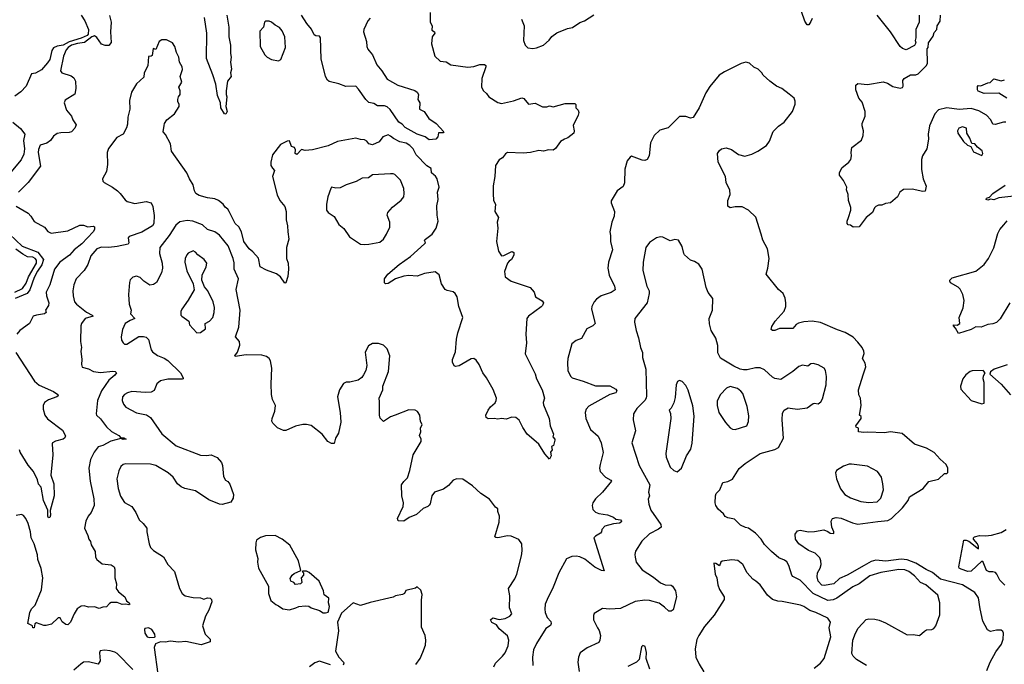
# Model space of a CAD drawing. Extents: x 2056909 to 2160450, y 827444 to 1016825.
# Tile 394 of 501: x 2074505 to 2082681, y 1000446 to 1005796. Entities that reach past the tile are written whole.
import ezdxf

# ---------------------------------------------------------------- set-up
doc = ezdxf.new("R2010")
doc.units = 0

msp = doc.modelspace()

# ---------------------------------------------------------------- linework, layer by layer
at = {"layer": '0CON10XD'}
for points in [[(2075015.5, 1005835), (2075045.8, 1005785.8), (2075074.9, 1005715), (2075072.9, 1005675), (2075064.8, 1005665), (2075015, 1005642.3), (2074915, 1005613.2), (2074865, 1005584.2), (2074815, 1005577.4), (2074786.6, 1005563.4), (2074770.4, 1005539.6), (2074755, 1005466.7), (2074735, 1005438), (2074685, 1005380), (2074635, 1005353.3), (2074603.6, 1005346.4), (2074557.5, 1005245), (2074515, 1005197.5), (2074465, 1005162.5)], [(2075250, 1005830), (2075264.5, 1005775), (2075260, 1005695), (2075262.9, 1005607.1), (2075245, 1005582), (2075215, 1005582), (2075185, 1005592.9), (2075145, 1005648.5), (2075125, 1005662), (2075105, 1005654.3), (2075042.2, 1005607.8), (2074985, 1005600.1), (2074935, 1005584.2), (2074906.7, 1005565), (2074891, 1005545), (2074867.2, 1005495), (2074842.4, 1005372.4), (2074855, 1005354.6), (2074930.7, 1005330.7), (2074952.8, 1005312.8), (2074966.9, 1005285), (2074970.8, 1005225), (2074962.3, 1005177.7), (2074881.2, 1005128.8), (2074873.8, 1005105), (2074892.5, 1005045), (2074935.7, 1004995), (2074945.5, 1004965.5), (2074973.3, 1004925), (2074963.3, 1004895), (2074935, 1004866.7), (2074915, 1004858.8), (2074845, 1004858), (2074815, 1004851.2), (2074785, 1004830.8), (2074760, 1004795), (2074729, 1004771), (2074675, 1004755.6), (2074660.2, 1004719.8), (2074658.5, 1004695), (2074678.4, 1004581.6), (2074574.6, 1004445.4), (2074495, 1004364.3)], [(2077914.4, 1005855.6), (2077912, 1005775), (2077928.8, 1005745), (2077928.3, 1005708.3), (2077950, 1005695), (2077952.5, 1005685), (2077930, 1005655), (2077923.3, 1005595), (2077953, 1005493), (2077995, 1005452.5), (2078045, 1005446.2), (2078085, 1005422.9), (2078225, 1005403.1), (2078275, 1005408.6), (2078325, 1005425.8), (2078363.8, 1005423.8), (2078375, 1005417.5), (2078376.2, 1005405), (2078341.7, 1005308.3), (2078340, 1005235), (2078355, 1005206.7), (2078380, 1005185), (2078401.2, 1005155), (2078475, 1005110), (2078505, 1005100), (2078605, 1005123.8), (2078675, 1005148.8), (2078691.7, 1005141.7), (2078730, 1005095), (2078785, 1005102.5), (2078845, 1005072.5), (2078883, 1005073), (2078905, 1005080), (2078935, 1005072.5), (2079035, 1005100), (2079115, 1005100), (2079121.7, 1005091.7), (2079122.5, 1005065), (2079142.5, 1005045), (2079147.5, 1005025), (2079143.3, 1005005), (2079101.7, 1004918.3), (2079108.8, 1004875), (2079105.9, 1004854.1), (2079057.5, 1004815), (2079027.5, 1004805), (2078995.8, 1004784.2), (2078953, 1004727), (2078935, 1004712.5), (2078895, 1004716.7), (2078855, 1004705.8), (2078815, 1004712), (2078745.5, 1004694.5), (2078685, 1004687.5), (2078555, 1004694.4), (2078538, 1004682), (2078515, 1004650), (2078485, 1004633.8), (2078457.1, 1004585), (2078451.4, 1004495), (2078437.3, 1004417.3), (2078435.6, 1004355), (2078440, 1004295), (2078456.9, 1004265), (2078450.6, 1004205), (2078479.5, 1004155), (2078470, 1004115), (2078475.4, 1004065), (2078463.6, 1003955), (2078482, 1003875), (2078505, 1003837.5), (2078525, 1003838), (2078585, 1003868.8), (2078595, 1003871.2), (2078606.7, 1003865), (2078608, 1003845), (2078599.2, 1003825), (2078588, 1003805), (2078567.9, 1003792.1), (2078555.8, 1003775), (2078530, 1003705), (2078535, 1003663.3), (2078585.7, 1003625.7), (2078745, 1003573.8), (2078776, 1003535), (2078786.7, 1003495), (2078842.3, 1003462.3), (2078853.3, 1003445), (2078846.1, 1003423.9), (2078835, 1003412.5), (2078728.8, 1003335), (2078715.8, 1003315), (2078707.5, 1003185), (2078714, 1003115), (2078701.7, 1003021.7), (2078786, 1002856), (2078796.5, 1002816.5), (2078842, 1002725), (2078864, 1002655), (2078852.3, 1002617.7), (2078855, 1002600), (2078902.5, 1002485), (2078910, 1002425), (2078937, 1002357), (2078932.5, 1002335), (2078947.5, 1002315), (2078947.5, 1002305), (2078937, 1002263), (2078920, 1002255), (2078927.5, 1002225), (2078913, 1002207), (2078917.5, 1002175), (2078905, 1002150), (2078865, 1002192.9), (2078815, 1002273.8), (2078754.5, 1002324.5), (2078719.2, 1002355), (2078681.4, 1002411.4), (2078651.9, 1002471.9), (2078625, 1002494), (2078592.7, 1002497.3), (2078545, 1002482), (2078505, 1002486.2), (2078475, 1002481.2), (2078445, 1002487.5), (2078395, 1002483.3), (2078377.5, 1002495), (2078376.7, 1002515), (2078396, 1002555), (2078415, 1002582), (2078454.1, 1002615.9), (2078462.5, 1002635), (2078462.9, 1002655), (2078436.9, 1002726.9), (2078380, 1002825), (2078350, 1002865), (2078319.4, 1002935), (2078295, 1002970), (2078275, 1002984), (2078255, 1002982), (2078155, 1002922), (2078125, 1002917.5), (2078113, 1002923), (2078100, 1002955), (2078100, 1002975), (2078125, 1003040), (2078131.2, 1003145), (2078141.7, 1003198.3), (2078183.3, 1003325), (2078151.2, 1003415), (2078137.1, 1003495), (2078122, 1003525), (2078105, 1003538.8), (2078055, 1003548), (2078038, 1003558), (2078006.2, 1003605), (2077988.3, 1003678.3), (2077955, 1003703.3), (2077865, 1003689.2), (2077805, 1003666.9), (2077735, 1003672.5), (2077695, 1003668.1), (2077625.7, 1003644.3), (2077565, 1003606.7), (2077543.6, 1003603.6), (2077533.6, 1003613.6), (2077534, 1003645), (2077561.2, 1003685), (2077654.6, 1003765.4), (2077749.5, 1003830.5), (2077867.5, 1003935), (2077873.8, 1003945), (2077867.5, 1003965), (2077874.3, 1003975), (2077929.5, 1004015), (2077963.6, 1004066.4), (2077980.4, 1004125), (2077971.2, 1004175), (2077967.6, 1004252.4), (2077980, 1004305), (2077974.5, 1004365), (2077987.3, 1004405), (2077972.5, 1004475), (2077958.7, 1004498.7), (2077945, 1004509.5), (2077924.4, 1004525), (2077921.7, 1004561.7), (2077884.5, 1004584.5), (2077797.3, 1004675), (2077771.1, 1004725), (2077745, 1004753.1), (2077715, 1004770.7), (2077661.9, 1004781.9), (2077608.9, 1004808.9), (2077585, 1004830.8), (2077565, 1004840), (2077520, 1004825), (2077488.8, 1004781.2), (2077435, 1004758.1), (2077405, 1004765.8), (2077387.3, 1004787.3), (2077368.7, 1004798.7), (2077335, 1004801.4), (2077295, 1004814), (2077145, 1004784.3), (2077065, 1004748.5), (2076935, 1004717.1), (2076875, 1004712), (2076845, 1004720), (2076805, 1004676.7), (2076791.2, 1004685), (2076795.6, 1004715), (2076785.6, 1004735.6), (2076763.1, 1004743.1), (2076745, 1004790), (2076725, 1004787.5), (2076670.5, 1004759.5), (2076604, 1004675), (2076589.2, 1004615), (2076590.8, 1004585), (2076602.8, 1004562.8), (2076620, 1004545), (2076602.9, 1004495), (2076641.7, 1004341.7), (2076665.7, 1004295.7), (2076707.5, 1004245), (2076716.9, 1004205), (2076716.1, 1004133.9), (2076729.2, 1004085), (2076730, 1004035), (2076740, 1003975), (2076720, 1003905), (2076720.9, 1003815), (2076734.4, 1003775), (2076737.8, 1003725), (2076732, 1003665), (2076715, 1003613.3), (2076705, 1003610), (2076670.7, 1003660.7), (2076637.9, 1003687.9), (2076555, 1003717.1), (2076502.9, 1003745), (2076487.8, 1003817.8), (2076440.9, 1003870.9), (2076411.2, 1003895), (2076367.1, 1003955), (2076347.5, 1004035), (2076325, 1004075.8), (2076294.1, 1004104.1), (2076245, 1004204), (2076233, 1004223), (2076210.4, 1004240.4), (2076195, 1004266), (2076155.5, 1004295.5), (2076125, 1004308.9), (2076065, 1004316.7), (2075995, 1004337.3), (2075968.1, 1004355), (2075956.5, 1004375), (2075945.6, 1004425.6), (2075913.8, 1004475), (2075893.8, 1004525), (2075764, 1004705), (2075756, 1004765), (2075715, 1004843.3), (2075696.7, 1004865), (2075703, 1004917), (2075705.8, 1004934.2), (2075726, 1004965), (2075790, 1005015), (2075828.8, 1005075), (2075830, 1005095), (2075817.5, 1005115), (2075817.5, 1005135), (2075822.5, 1005155), (2075837.5, 1005175), (2075837.5, 1005205), (2075827.5, 1005235), (2075851.7, 1005278.3), (2075837.5, 1005325), (2075857, 1005383), (2075852.5, 1005405), (2075831.2, 1005445), (2075826.2, 1005485), (2075806.7, 1005525), (2075793.3, 1005575), (2075772.5, 1005605), (2075725, 1005630), (2075685, 1005630), (2075663.6, 1005616.4), (2075648.3, 1005581.7)], [(2076224.5, 1005835), (2076240.4, 1005735), (2076241.2, 1005655), (2076255.4, 1005585), (2076253.8, 1005515), (2076259.4, 1005485), (2076254.4, 1005445), (2076264.2, 1005385), (2076256, 1005355), (2076260, 1005325), (2076229.4, 1005285), (2076220, 1005205), (2076218, 1005175), (2076225.7, 1005155), (2076217.5, 1005075), (2076226.7, 1005035), (2076217.1, 1005012.9), (2076205, 1005013.8), (2076176.2, 1005065), (2076173.3, 1005105), (2076147.3, 1005167.3), (2076132.2, 1005262.2), (2076109.6, 1005339.6), (2076054.5, 1005475), (2076057.3, 1005685), (2076039.6, 1005815)], [(2077415, 1005810), (2077395, 1005787.5), (2077361.2, 1005715), (2077360.8, 1005695), (2077384, 1005615), (2077386.7, 1005575), (2077395, 1005552.5), (2077408, 1005538), (2077433.8, 1005505), (2077471.2, 1005421.2), (2077512.3, 1005372.3), (2077555, 1005303.8), (2077645, 1005253.8), (2077785, 1005208.8), (2077805, 1005193.8), (2077815.6, 1005175), (2077811.2, 1005135), (2077826.2, 1005105), (2077823.3, 1005055), (2077862.5, 1005035), (2077902.5, 1004975), (2077964.2, 1004934.2), (2078027.5, 1004865), (2078021.7, 1004858.3), (2077983.6, 1004856.4), (2077977.5, 1004825), (2077960, 1004805), (2077905, 1004799.2), (2077872.7, 1004822.7), (2077805, 1004847.1), (2077705, 1004900.6), (2077680.4, 1004930.4), (2077654.4, 1004945), (2077579.9, 1005049.9), (2077555, 1005072.5), (2077535, 1005080), (2077475, 1005082), (2077445, 1005100), (2077405, 1005108), (2077379.4, 1005135), (2077319.3, 1005219.3), (2077295, 1005243.3), (2077212.5, 1005242.5), (2077155, 1005264.2), (2077075, 1005283.5), (2077059.4, 1005295), (2077043.8, 1005325), (2077007.3, 1005472.7), (2077002, 1005645), (2076995, 1005658.8), (2076963, 1005663), (2076950.7, 1005670.7), (2076928, 1005718), (2076889.4, 1005765), (2076845, 1005834.4)], [(2078671.2, 1005801.2), (2078693.8, 1005745), (2078688, 1005625), (2078702, 1005585), (2078725, 1005563.3), (2078765, 1005556.2)], [(2078765, 1005556.2), (2078795, 1005564), (2078853.3, 1005585), (2078902.7, 1005627.3), (2078923.6, 1005656.4), (2078965, 1005687.5), (2079055, 1005724.2), (2079095, 1005732), (2079155, 1005773.3), (2079195, 1005786.7), (2079273, 1005837)], [(2081085.8, 1005805), (2081075, 1005782.5), (2081057.5, 1005755), (2081045, 1005752.5), (2081024.2, 1005784.2), (2080996, 1005865)], [(2082695, 1004945.6), (2082675, 1004947.1), (2082605, 1004927.5), (2082585, 1004930), (2082568.9, 1004965), (2082532.6, 1005002.6), (2082470.8, 1005039.2), (2082405, 1005058.9), (2082305, 1005052.2), (2082205, 1005064.7), (2082135, 1005047.4), (2082102.8, 1005015), (2082061.2, 1004915), (2082047.8, 1004845), (2082050.6, 1004805), (2082038.6, 1004725), (2082000.8, 1004665), (2081994.3, 1004635), (2081993, 1004553), (2082006, 1004475), (2082032, 1004415), (2082025, 1004373.3), (2082005, 1004370.8), (2081915, 1004390), (2081844.1, 1004385.9), (2081813.3, 1004365), (2081793.3, 1004325), (2081735, 1004276.2), (2081695, 1004271.2), (2081665, 1004256.7), (2081635, 1004256.2), (2081615, 1004246.7), (2081604.3, 1004235.7), (2081586.7, 1004195), (2081535, 1004153.3), (2081475, 1004077.5), (2081425, 1004073.3), (2081405, 1004090), (2081384.1, 1004094.1), (2081376.7, 1004105), (2081376.7, 1004125), (2081387.5, 1004155), (2081406.7, 1004215), (2081406.4, 1004236.4), (2081386.7, 1004295), (2081383.3, 1004345), (2081370, 1004385), (2081372.5, 1004405), (2081345, 1004462.5), (2081313.3, 1004505), (2081313.3, 1004525), (2081332.7, 1004567.3), (2081391.2, 1004615), (2081406.7, 1004635), (2081413.3, 1004665), (2081408, 1004695), (2081416.2, 1004735), (2081495, 1004797.5), (2081510, 1004835), (2081513, 1004873), (2081500, 1004915), (2081500, 1004935), (2081526.7, 1004995), (2081526.7, 1005035), (2081501.7, 1005111.7), (2081473.3, 1005145), (2081448.8, 1005215), (2081446.7, 1005253.3), (2081465, 1005266.2), (2081545, 1005258.8), (2081675, 1005281.2), (2081710.7, 1005270.7), (2081755, 1005242.5), (2081815, 1005227.5), (2081835, 1005232.5), (2081840, 1005245), (2081838.3, 1005291.7), (2081850.7, 1005309.3), (2081901.2, 1005338.8), (2081945, 1005339.2), (2081965, 1005346), (2082036.2, 1005415), (2082043.8, 1005435), (2082040, 1005555), (2082047.5, 1005565), (2082052.5, 1005605), (2082090.7, 1005659.3), (2082099.3, 1005690.7), (2082120, 1005715), (2082122.5, 1005745), (2082147.5, 1005785), (2082152.5, 1005835)], [(2081973.3, 1005835), (2081973.3, 1005775), (2081947.5, 1005715), (2081946.7, 1005645), (2081940, 1005625), (2081947, 1005603), (2081935, 1005582.5), (2081865, 1005547.5), (2081835, 1005557.5), (2081817.5, 1005575), (2081736.7, 1005695), (2081626.2, 1005835)], [(2076655, 1005454.2), (2076674.2, 1005465.8), (2076712.9, 1005565), (2076706.9, 1005655), (2076684.5, 1005704.5), (2076662.4, 1005732.4), (2076625, 1005750), (2076595, 1005776), (2076575, 1005784), (2076546.7, 1005783.3), (2076537.5, 1005775), (2076528.8, 1005735), (2076498.3, 1005701.7), (2076500.8, 1005575), (2076540, 1005505), (2076558.8, 1005485), (2076595, 1005465.7), (2076655, 1005454.2)], [(2075648.3, 1005581.7), (2075635, 1005550), (2075613, 1005557), (2075605, 1005500), (2075597, 1005493), (2075575, 1005490), (2075567.6, 1005412.4), (2075537.5, 1005355), (2075535, 1005320), (2075473.3, 1005265), (2075434.2, 1005195.8), (2075416.2, 1005125), (2075420, 1005055), (2075401.9, 1004988.1), (2075399.5, 1004930.5), (2075391.7, 1004898.3), (2075364.2, 1004845.8), (2075311.3, 1004818.7), (2075242.3, 1004727.7), (2075232, 1004695), (2075233.8, 1004595), (2075224.2, 1004535), (2075191.9, 1004475), (2075195, 1004456.7), (2075205, 1004444.3), (2075275, 1004405.6), (2075316, 1004375), (2075339.2, 1004355), (2075380.3, 1004300.3), (2075398.3, 1004288.3), (2075461.7, 1004271.7), (2075555, 1004286.9), (2075595.5, 1004275.5), (2075610.5, 1004245), (2075620.8, 1004170.8), (2075618, 1004105), (2075608.5, 1004085), (2075517.6, 1004032.4), (2075415, 1003998), (2075404.2, 1003985), (2075411.2, 1003945), (2075405.6, 1003934.4), (2075315, 1003913.8), (2075243.8, 1003906.2), (2075185, 1003908.5), (2075145, 1003893.1), (2075095.6, 1003835), (2075070, 1003765), (2075040, 1003715), (2074974.4, 1003645), (2074953.5, 1003595), (2074946.5, 1003545), (2074947.8, 1003505), (2074961.1, 1003455), (2074976.1, 1003436.1), (2075059.8, 1003369.8), (2075106.2, 1003345), (2075113.8, 1003335), (2075048, 1003315), (2075019.2, 1003275), (2075011.9, 1003255), (2075010, 1003125), (2075017.1, 1003075), (2075011.2, 1003045), (2075020, 1002975), (2075017.5, 1002935), (2075023, 1002913), (2075075, 1002897.5), (2075116.9, 1002876.9), (2075175, 1002869.1), (2075278.3, 1002878.3), (2075296.7, 1002875), (2075308.8, 1002865), (2075296, 1002845), (2075245, 1002803.5), (2075182.9, 1002715), (2075150.5, 1002635), (2075138.8, 1002525), (2075142.7, 1002512.7), (2075175, 1002484), (2075226.7, 1002416.7), (2075267.9, 1002377.9), (2075326.7, 1002345), (2075345, 1002326.7), (2075370, 1002325), (2075387.5, 1002315), (2075365, 1002312.5), (2075345, 1002320), (2075262.2, 1002297.8), (2075195, 1002263.3), (2075155, 1002250.8), (2075122.1, 1002207.9), (2075091.9, 1002145), (2075077.8, 1002075), (2075091.1, 1001965), (2075119.3, 1001819.3), (2075124.4, 1001765), (2075097.1, 1001705), (2075072, 1001675), (2075054, 1001635), (2075043.3, 1001575), (2075071.2, 1001515), (2075078, 1001485), (2075092.5, 1001465), (2075098.6, 1001438.6), (2075132.5, 1001382.5), (2075134.3, 1001335), (2075145.8, 1001315), (2075189.1, 1001279.1), (2075265, 1001271.5), (2075290.5, 1001255), (2075295.4, 1001234.6), (2075293.7, 1001163.7), (2075307.5, 1001115), (2075306.7, 1001075), (2075325, 1001048.8), (2075378.8, 1001005), (2075392.9, 1000972.9), (2075415, 1000956.2), (2075418.8, 1000945), (2075410.7, 1000939.3), (2075385, 1000944.4), (2075355, 1000941.8), (2075315, 1000957.9), (2075265, 1000957.9), (2075249.5, 1000950.5), (2075225, 1000923.1), (2075195, 1000921.2), (2075165, 1000910), (2075125, 1000922.5), (2075075, 1000920), (2075040.7, 1000930.7), (2075015, 1000928), (2074982.4, 1000907.6), (2074955.7, 1000865), (2074926.7, 1000795), (2074905, 1000772.5), (2074886.4, 1000776.4), (2074858.3, 1000798.3), (2074840.7, 1000830.7), (2074825, 1000831.2), (2074769.7, 1000780.3), (2074725, 1000768), (2074705, 1000769.2), (2074645, 1000790), (2074629.3, 1000780.7), (2074625, 1000750), (2074615, 1000750), (2074610, 1000765), (2074572.5, 1000785), (2074589.2, 1000875), (2074603.8, 1000905), (2074632.4, 1000937.6), (2074684.4, 1001065), (2074696.5, 1001165), (2074681.7, 1001241.7), (2074656.4, 1001315), (2074652.4, 1001355), (2074623.7, 1001445), (2074598.7, 1001495), (2074594.6, 1001545), (2074575, 1001613.8), (2074555.4, 1001655.4), (2074535, 1001682), (2074518.8, 1001688.8), (2074475, 1001680)], [(2082536.1, 1000393.9), (2082564.5, 1000465), (2082611.3, 1000548.7), (2082657.6, 1000612.4), (2082670.8, 1000655), (2082673.8, 1000705), (2082669.2, 1000719.2), (2082655, 1000728.8), (2082615, 1000729.2), (2082565, 1000718.8), (2082542.7, 1000732.7), (2082503.1, 1000805), (2082480.5, 1000905), (2082468, 1000998), (2082435, 1001042.9), (2082334.2, 1001105), (2082152.4, 1001152.4), (2082085, 1001207.7), (2082032, 1001232), (2081946.2, 1001285), (2081875, 1001313.2), (2081825, 1001317.3), (2081697.3, 1001302.7), (2081615, 1001310), (2081575, 1001299.3), (2081517.4, 1001267.4), (2081375, 1001184.6), (2081312.3, 1001157.7), (2081265, 1001113.5), (2081185, 1001100.6), (2081165, 1001102.5), (2081136.5, 1001135), (2081127.6, 1001172.4), (2081130.6, 1001205), (2081152.2, 1001245), (2081160, 1001275), (2081158.6, 1001305), (2081149.3, 1001329.3), (2081109.4, 1001369.4), (2081055, 1001390.8), (2080973.8, 1001445), (2080946.7, 1001485), (2080943.6, 1001526.4), (2080962.5, 1001555), (2080985, 1001560), (2081055, 1001545.6), (2081105, 1001547.5), (2081181.7, 1001561.7), (2081215, 1001548.8), (2081235, 1001533.3), (2081265, 1001532.5), (2081266.7, 1001545), (2081248.8, 1001585), (2081244, 1001635), (2081253.3, 1001655), (2081285, 1001664.2), (2081325, 1001658.1), (2081419.1, 1001619.1), (2081465, 1001610.4), (2081631.1, 1001631.1), (2081715, 1001640.6), (2081743.5, 1001656.5), (2081834.3, 1001745.7), (2081883.3, 1001805), (2081895, 1001836.2), (2082007.5, 1001905), (2082055, 1001962.5), (2082135, 1001983.3), (2082185, 1002030), (2082205, 1002030), (2082211.7, 1002038.3), (2082212.5, 1002075), (2082197.5, 1002105), (2082148.3, 1002148.3), (2082097.5, 1002205), (2082035, 1002240), (2081935, 1002273.8), (2081831.7, 1002361.7), (2081736, 1002376), (2081685, 1002366.9), (2081545, 1002373.8), (2081515, 1002368.8), (2081470, 1002375), (2081470, 1002405), (2081450, 1002415), (2081447.5, 1002425), (2081492.5, 1002485), (2081491.7, 1002501.7), (2081477.5, 1002515), (2081493.3, 1002595), (2081486.7, 1002655), (2081473.9, 1002683.9), (2081471.2, 1002725), (2081508.3, 1002848.3), (2081530, 1002915), (2081526.2, 1002945), (2081504.2, 1002984.2), (2081517.5, 1003025), (2081513.8, 1003045), (2081500, 1003075), (2081465, 1003120), (2081425, 1003160), (2081359.5, 1003199.5), (2081295, 1003221.2), (2081155, 1003282.5), (2081085, 1003294.2), (2081015, 1003289.4), (2080971.7, 1003278.3), (2080953.4, 1003266.6), (2080925, 1003234), (2080815, 1003232), (2080775, 1003215.6), (2080757.1, 1003217.1), (2080746.2, 1003225), (2080749.7, 1003250.3), (2080777.5, 1003295), (2080852.1, 1003377.9), (2080865.6, 1003415), (2080866.9, 1003445), (2080860, 1003485), (2080845, 1003523.8), (2080805, 1003556.2), (2080704.2, 1003684.2), (2080718, 1003735), (2080729.2, 1003815), (2080715.8, 1003895.8), (2080676.2, 1003965), (2080662, 1004015), (2080617.2, 1004157.2), (2080558, 1004215), (2080505, 1004244.2), (2080445.8, 1004244.2), (2080405, 1004236), (2080385, 1004247.5), (2080384.3, 1004294.3), (2080404.2, 1004345), (2080402.7, 1004382.7), (2080370, 1004445), (2080366.7, 1004495), (2080304.2, 1004614.2), (2080300, 1004685), (2080315, 1004710), (2080333.3, 1004725), (2080371.7, 1004731.7), (2080415, 1004720), (2080475, 1004676.7), (2080525.9, 1004664.1), (2080585, 1004681.2), (2080635, 1004706), (2080705, 1004752), (2080731.7, 1004788.3), (2080762.4, 1004867.6), (2080806.9, 1004913.1), (2080853.2, 1004946.8), (2080920.8, 1005035), (2080944.2, 1005095), (2080945, 1005120), (2080935.6, 1005145.6), (2080895, 1005178.8), (2080833.8, 1005225), (2080788.8, 1005245), (2080733.3, 1005285), (2080677.5, 1005335), (2080667.5, 1005355), (2080636.7, 1005385), (2080602.4, 1005402.4), (2080565, 1005436.7), (2080535, 1005443.3), (2080495, 1005433.3), (2080356.6, 1005363.4), (2080314.5, 1005335.5), (2080235, 1005242), (2080201.2, 1005188.8), (2080147.1, 1005065), (2080096.4, 1004983.6), (2080075, 1004980), (2080035, 1004992.5), (2079985, 1004992.5), (2079890.7, 1004899.3), (2079819.3, 1004880.7), (2079772.5, 1004835), (2079744, 1004775), (2079732, 1004665), (2079715, 1004636.7), (2079695, 1004628.8), (2079675, 1004630), (2079585, 1004662.5), (2079573.3, 1004655), (2079550, 1004625), (2079530, 1004555), (2079527.5, 1004442.5), (2079515, 1004411.2), (2079466.7, 1004375), (2079417, 1004293), (2079417.5, 1004275), (2079443.3, 1004205), (2079440, 1004165), (2079421.4, 1004115), (2079404.2, 1004035), (2079411.2, 1004005), (2079412, 1003955), (2079427.5, 1003885), (2079394.4, 1003785), (2079389.4, 1003735), (2079399.2, 1003675), (2079444, 1003585), (2079450, 1003555), (2079415, 1003532.5), (2079333.8, 1003505), (2079295, 1003477.5), (2079275.7, 1003455), (2079255.8, 1003415), (2079252.9, 1003395), (2079282.5, 1003275), (2079265, 1003255.7), (2079215, 1003230), (2079169.7, 1003150.3), (2079125, 1003132.5), (2079090, 1003105), (2079055.7, 1002985), (2079053, 1002947), (2079057.5, 1002885), (2079078.8, 1002838.8), (2079093, 1002823), (2079185, 1002797.1), (2079285, 1002758.1), (2079405, 1002756), (2079455, 1002730), (2079464.2, 1002715), (2079455, 1002700), (2079404.6, 1002685.4), (2079231.9, 1002588.1), (2079210, 1002565), (2079200.8, 1002535), (2079206, 1002485), (2079244, 1002395), (2079308.8, 1002338.8), (2079334.2, 1002285), (2079348.6, 1002205), (2079324.3, 1002105), (2079320, 1002075), (2079324.2, 1002045), (2079368.7, 1001998.7), (2079413.8, 1001975), (2079418.6, 1001965), (2079345, 1001874), (2079285, 1001818.8), (2079265, 1001787.5), (2079258.6, 1001765), (2079265, 1001730), (2079285, 1001708), (2079312.7, 1001697.3), (2079385, 1001686.9), (2079435, 1001667.1), (2079455, 1001652), (2079493.9, 1001643.9), (2079501.2, 1001635), (2079498.8, 1001625), (2079485, 1001616.2), (2079435, 1001611.4), (2079365, 1001592.5), (2079338.8, 1001565), (2079336, 1001545), (2079328, 1001535), (2079285, 1001510.9), (2079272.5, 1001495), (2079357, 1001223), (2079335, 1001223.8), (2079281.7, 1001251.7), (2079197.7, 1001317.7), (2079156.6, 1001336.6), (2079125, 1001343.1), (2079089.2, 1001340.8), (2079045, 1001320), (2078982.2, 1001205), (2078935.6, 1001085), (2078883.5, 1000985), (2078869.5, 1000945), (2078864.5, 1000904.5), (2078868.1, 1000875), (2078885.6, 1000835.6), (2078915, 1000800), (2078919.2, 1000785), (2078913.2, 1000766.8), (2078875, 1000743.8), (2078795, 1000619.2), (2078771.5, 1000565), (2078763.3, 1000505), (2078765.7, 1000435)], [(2082703.3, 1005145), (2082636.6, 1005186.6), (2082515, 1005184.2), (2082465, 1005203.3), (2082457.5, 1005215), (2082458.3, 1005241.7), (2082465, 1005250), (2082485, 1005247.5), (2082545, 1005271.2), (2082563.6, 1005276.4), (2082595, 1005306.7), (2082655, 1005288.8), (2082683.6, 1005296.4)], [(2074447.1, 1004945), (2074512, 1004892), (2074546.7, 1004846.7), (2074537.4, 1004792.6), (2074544.5, 1004724.5), (2074539.4, 1004680.6), (2074517.2, 1004632.8), (2074430.4, 1004529.6)], [(2082495, 1004670), (2082502.5, 1004685), (2082497.3, 1004707.3), (2082458.3, 1004738.3), (2082437.5, 1004765), (2082410, 1004770), (2082395, 1004812.5), (2082368.8, 1004855), (2082366.7, 1004895), (2082335, 1004905.7), (2082304.4, 1004895.6), (2082292.5, 1004875), (2082294.4, 1004854.4), (2082341.2, 1004785), (2082375, 1004753.8), (2082402.5, 1004742.5), (2082425, 1004700), (2082495, 1004670)], [(2077365, 1003930), (2077405, 1003934.2), (2077495, 1003949.2), (2077525.7, 1003975), (2077552, 1004015), (2077578.6, 1004075), (2077577.1, 1004115), (2077557.5, 1004175), (2077562, 1004195), (2077600.3, 1004239.7), (2077671.2, 1004298.8), (2077693.9, 1004326.1), (2077698, 1004355), (2077693.8, 1004395), (2077665.8, 1004465), (2077620.5, 1004510.5), (2077605, 1004518), (2077585, 1004518), (2077435, 1004510), (2077400, 1004485), (2077348.3, 1004481.7), (2077297.7, 1004452.3), (2077215, 1004426.7), (2077165, 1004400), (2077129.3, 1004399.3), (2077095, 1004407.5), (2077087.5, 1004395), (2077064.3, 1004325.7), (2077052, 1004265), (2077053.3, 1004215), (2077066.1, 1004196.1), (2077115, 1004163.3), (2077155, 1004096.7), (2077195, 1004063.3), (2077243, 1003993), (2077335, 1003934), (2077365, 1003930)], [(2082785, 1004335.3), (2082635, 1004316.9), (2082595, 1004302), (2082565, 1004307.5), (2082545, 1004297.5), (2082530, 1004305), (2082532.5, 1004315), (2082556.7, 1004323.3), (2082586.6, 1004353.4), (2082687.3, 1004422.7)], [(2074475, 1004248.1), (2074575, 1004189.4), (2074596.9, 1004166.9), (2074625, 1004120), (2074710, 1004075), (2074737.3, 1004037.3), (2074765, 1004024.3), (2074905, 1004044.6), (2075005, 1004091.1), (2075035, 1004090.8), (2075071.7, 1004078.3), (2075115, 1004083.3), (2075125, 1004077.5), (2075125.7, 1004055), (2075115.5, 1004034.5), (2075019.3, 1003935), (2074956.2, 1003885), (2074919.5, 1003840.5), (2074837.2, 1003782.8), (2074792.8, 1003725), (2074754.5, 1003595), (2074725.6, 1003535), (2074727.8, 1003505), (2074746.7, 1003445), (2074743.1, 1003425), (2074719.2, 1003385), (2074723.8, 1003365), (2074711.2, 1003355), (2074643.8, 1003345), (2074616.9, 1003335), (2074585.7, 1003275), (2074505, 1003215.7), (2074481.9, 1003185)], [(2076795, 1002421.2), (2076715, 1002387.5), (2076695, 1002386.7), (2076645, 1002407.5), (2076607.5, 1002447.5), (2076599.2, 1002465), (2076600, 1002485), (2076623, 1002547), (2076630, 1002595), (2076603.6, 1002643.6), (2076596.4, 1002686.4), (2076592, 1002775), (2076598.6, 1002905), (2076588, 1002965), (2076576.7, 1002985), (2076555, 1003000), (2076515, 1003012), (2076385, 1003014.3), (2076295, 1003000), (2076290, 1003005), (2076314, 1003036), (2076334, 1003095), (2076330.6, 1003125), (2076297.5, 1003165), (2076325.6, 1003245), (2076335.4, 1003384.6), (2076303, 1003557), (2076321.4, 1003645), (2076286.9, 1003725), (2076285, 1003777.5), (2076278.5, 1003815), (2076235, 1003919.2), (2076165, 1004008.1), (2076125, 1004035.6), (2076065, 1004054.2), (2076022.4, 1004092.4), (2075943.4, 1004123.4), (2075895, 1004129.4), (2075835, 1004119.2), (2075800, 1004090), (2075745.3, 1004004.7), (2075668.9, 1003905), (2075666.4, 1003855), (2075687.3, 1003775), (2075689.5, 1003735), (2075682.2, 1003695), (2075641.2, 1003615), (2075615, 1003598.8), (2075584.2, 1003594.2), (2075535, 1003626.2), (2075505, 1003656.2), (2075475, 1003668.8), (2075445, 1003658.8), (2075423, 1003637), (2075416.2, 1003615), (2075408, 1003515), (2075412.5, 1003435), (2075430, 1003385), (2075425.8, 1003355), (2075462, 1003315), (2075421.6, 1003298.4), (2075380, 1003275), (2075357.1, 1003225), (2075346, 1003165), (2075351.2, 1003135), (2075363.3, 1003115), (2075375, 1003103.8), (2075395, 1003104.2), (2075495, 1003166.2), (2075533, 1003167), (2075555, 1003160), (2075575, 1003142.5), (2075597.1, 1003055), (2075608.3, 1003038.3), (2075648.7, 1003008.7), (2075705, 1002986.7), (2075735, 1002966.9), (2075839.2, 1002865), (2075863.3, 1002825), (2075862.5, 1002815), (2075855, 1002812), (2075735, 1002813.1), (2075675, 1002798.6), (2075644.2, 1002775), (2075621.7, 1002718.3), (2075595.6, 1002704.4), (2075549.3, 1002700.7), (2075435, 1002710.4), (2075399.5, 1002700.5), (2075374.7, 1002685.3), (2075359.1, 1002665), (2075356.2, 1002635), (2075366.2, 1002606.2), (2075385, 1002581.4), (2075475, 1002533.1), (2075557.9, 1002517.9), (2075590, 1002495), (2075685, 1002360), (2075805, 1002259.4), (2076005, 1002182.5), (2076055, 1002178), (2076095, 1002183.3), (2076145, 1002163.3), (2076180.7, 1002120.7), (2076190, 1002095), (2076197.5, 1002005), (2076212.5, 1001975), (2076233, 1001963), (2076250.7, 1001940.7), (2076281.2, 1001855), (2076276.4, 1001823.6), (2076257.3, 1001792.7), (2076185, 1001773.3), (2076165, 1001773.8), (2076075, 1001810), (2075965, 1001885.7), (2075875, 1001905.8), (2075845, 1001919.2), (2075813.8, 1001943.8), (2075779.5, 1001999.5), (2075737.5, 1002035), (2075635, 1002095.5), (2075592.1, 1002107.9), (2075385, 1002110.6), (2075365, 1002104.3), (2075345, 1002088), (2075328.3, 1002051.7), (2075310, 1001985), (2075322.5, 1001905), (2075341.7, 1001841.7), (2075375, 1001790), (2075435.8, 1001755.8), (2075470, 1001705), (2075496.7, 1001645), (2075530, 1001615), (2075561.2, 1001575), (2075561.2, 1001545), (2075579.2, 1001445), (2075591.2, 1001415), (2075615, 1001391.2), (2075697.6, 1001337.6), (2075735, 1001273.8), (2075790, 1001215), (2075832.5, 1001075), (2075854.4, 1001034.4), (2075877.5, 1001015), (2075945, 1000999.2), (2076005, 1000998), (2076035, 1000986.2), (2076065, 1000998), (2076086.1, 1000996.1), (2076096.7, 1000985), (2076100, 1000965), (2076074, 1000895), (2076047.5, 1000845), (2076024, 1000765), (2076044.2, 1000695), (2076087.5, 1000655), (2076085, 1000632.5), (2076012.3, 1000607.7), (2075885, 1000634.5), (2075825, 1000630), (2075755, 1000637.5), (2075715, 1000630), (2075675, 1000632.5), (2075633.6, 1000616.4), (2075621.2, 1000585), (2075652.5, 1000365)], [(2082726, 1003445), (2082647.6, 1003312.4), (2082617, 1003283), (2082585, 1003270.8), (2082545, 1003267.5), (2082490, 1003245), (2082445, 1003247.1), (2082405, 1003226), (2082301.2, 1003191.2), (2082277, 1003237), (2082260, 1003255), (2082260, 1003265), (2082289.3, 1003260.7), (2082311.2, 1003275), (2082306, 1003325), (2082338.8, 1003405), (2082348, 1003465), (2082336.2, 1003515), (2082315, 1003560), (2082297.3, 1003577.3), (2082235, 1003613.3), (2082230, 1003625), (2082230, 1003635), (2082247.5, 1003655), (2082445, 1003709.2), (2082514.4, 1003765.6), (2082550, 1003815), (2082595, 1003902.5), (2082627.3, 1004022.7), (2082644.2, 1004055.8), (2082676.7, 1004095), (2082704.3, 1004125.7)], [(2074366.7, 1004066.7), (2074525, 1003915.6), (2074655, 1003866.4), (2074703.3, 1003805), (2074689, 1003761), (2074651.3, 1003708.7), (2074624.8, 1003655.2), (2074589.6, 1003555), (2074566.5, 1003523.5), (2074468.1, 1003481.9)], [(2081537.1, 1000437.1), (2081454.7, 1000484.7), (2081425, 1000513.1), (2081415.4, 1000535), (2081423.3, 1000645), (2081445, 1000704), (2081467.8, 1000745), (2081535, 1000817.8), (2081555.6, 1000824.4), (2081605, 1000821.5), (2081643, 1000813), (2081695, 1000791.1), (2081875, 1000690.6), (2081925, 1000693.5), (2081976.7, 1000685), (2082017.7, 1000722.3), (2082035, 1000731.2), (2082080, 1000735), (2082096.4, 1000743.6), (2082112.5, 1000765), (2082146.4, 1000856.4), (2082146, 1000955), (2082129.7, 1001019.7), (2082028.6, 1001105), (2081985.9, 1001125.9), (2081935, 1001180), (2081888.2, 1001215), (2081855, 1001229.2), (2081804, 1001234), (2081655, 1001206.9), (2081565, 1001179.6), (2081476.8, 1001113.2), (2081422.2, 1001087.8), (2081290, 1000995), (2081258.8, 1000981.2), (2081214.8, 1000974.8), (2081094.8, 1001034.8), (2080984.7, 1001144.7), (2080924.2, 1001175), (2080915.6, 1001185), (2080892.2, 1001265), (2080875.3, 1001295.3), (2080855, 1001310.6), (2080809.2, 1001329.2), (2080748.3, 1001381.7), (2080690.6, 1001440.6), (2080660.8, 1001485), (2080615.6, 1001535.6), (2080555.9, 1001575.9), (2080530.5, 1001580.5), (2080491.7, 1001601.7), (2080439.7, 1001649.7), (2080385, 1001660.5), (2080362, 1001672), (2080349.2, 1001695), (2080305, 1001732.9), (2080284.4, 1001765), (2080278.6, 1001785), (2080281.4, 1001845), (2080289.2, 1001865), (2080319.2, 1001895), (2080344.5, 1001955.5), (2080385, 1001963.3), (2080425, 1001983.3), (2080479.7, 1002070.3), (2080527.8, 1002112.2), (2080655, 1002195.7), (2080775, 1002228), (2080805, 1002246.2), (2080848.3, 1002321.7), (2080835.7, 1002475.7), (2080840.3, 1002529.7), (2080854, 1002556), (2080886.2, 1002573.8), (2080901.7, 1002571.7), (2080963, 1002563), (2081045, 1002575.6), (2081095, 1002609.4), (2081105, 1002613.1), (2081135, 1002607.1), (2081157.5, 1002625), (2081171.7, 1002648.3), (2081201.1, 1002765), (2081205.6, 1002835), (2081197.5, 1002885), (2081184.4, 1002904.4), (2081135, 1002931.4), (2081095, 1002942.9), (2081075, 1002938.6), (2081049.1, 1002920.9), (2081005, 1002930), (2080975, 1002918.6), (2080924.2, 1002875), (2080825, 1002810), (2080775, 1002818.8), (2080755, 1002828.8), (2080689.3, 1002889.3), (2080655, 1002908.1), (2080615, 1002907.5), (2080545, 1002890.7), (2080515, 1002889.6), (2080486.5, 1002896.5), (2080435, 1002919.6), (2080325, 1002986), (2080302.5, 1003032.5), (2080301.3, 1003091.3), (2080285, 1003152.5), (2080245.8, 1003215.8), (2080232.3, 1003272.3), (2080229.2, 1003315), (2080256.7, 1003385), (2080261.7, 1003481.7), (2080223, 1003533), (2080205, 1003572.5), (2080172, 1003725), (2080145, 1003766.7), (2080109.5, 1003789.5), (2080075, 1003800), (2080026.2, 1003845), (2080018.8, 1003855), (2080006.2, 1003915), (2079976.4, 1003966.4), (2079945, 1003972.5), (2079905, 1003960), (2079845, 1003990), (2079825, 1003993.8), (2079792.5, 1003985), (2079735, 1003946.7), (2079704.3, 1003905.7), (2079683.1, 1003785), (2079680, 1003715), (2079713.3, 1003585), (2079733.1, 1003545), (2079732.2, 1003525), (2079714.3, 1003445), (2079614, 1003315), (2079610, 1003285), (2079623.3, 1003216.7), (2079644.2, 1003155), (2079659.4, 1003075), (2079677.1, 1003035), (2079677, 1002993), (2079703.3, 1002895), (2079710.8, 1002675), (2079707.1, 1002655), (2079694.6, 1002635), (2079629.9, 1002570.1), (2079600.6, 1002525), (2079600, 1002475), (2079619.5, 1002385), (2079589.2, 1002285), (2079647.5, 1002095), (2079738.6, 1001935), (2079727.5, 1001875), (2079734, 1001845), (2079724.3, 1001815.7), (2079728.6, 1001775), (2079744.4, 1001725), (2079830, 1001605), (2079831.2, 1001585), (2079808, 1001568), (2079735, 1001530), (2079670.7, 1001469.3), (2079619.2, 1001385), (2079612.4, 1001357.6), (2079614.4, 1001335), (2079623.9, 1001293.9), (2079675, 1001230.6), (2079767.9, 1001167.9), (2079825, 1001121.2), (2079865.6, 1001105.6), (2079915, 1001103.8), (2079926.7, 1001095), (2079950, 1001055), (2079960, 1001005), (2079930.7, 1000899.3), (2079913.9, 1000886.1), (2079895, 1000886.2), (2079860.4, 1000920.4), (2079815, 1000952.4), (2079735, 1000975.5), (2079695, 1000979.1), (2079615, 1000968.1), (2079495, 1000909.2), (2079405, 1000904.2), (2079345, 1000908.8), (2079275, 1000867.5), (2079268.3, 1000851.7), (2079270, 1000815), (2079301.7, 1000748.3), (2079315.8, 1000725.8), (2079328.8, 1000685), (2079323.3, 1000645), (2079313.3, 1000626.7), (2079216.4, 1000583.6), (2079160, 1000540), (2079144.3, 1000505), (2079140, 1000465), (2079149.2, 1000385)], [(2074465, 1003533.8), (2074527.9, 1003565), (2074559.1, 1003609.1), (2074578, 1003662), (2074644, 1003775), (2074645, 1003800), (2074631.9, 1003815), (2074615, 1003824.5), (2074568.3, 1003828.3), (2074530.4, 1003850.4), (2074472.1, 1003892.1)], [(2075975, 1003197.5), (2076005, 1003200), (2076048.9, 1003231.1), (2076044.4, 1003275), (2076082, 1003295), (2076107.1, 1003325), (2076119.4, 1003365), (2076122.7, 1003407.3), (2076111.9, 1003455), (2076066.9, 1003545), (2076039.7, 1003579.7), (2076017.1, 1003635), (2076019.4, 1003675), (2076052.5, 1003745), (2076057.5, 1003775), (2076035.8, 1003805), (2075985, 1003844.2), (2075965, 1003868), (2075945, 1003878.8), (2075905, 1003858), (2075892.5, 1003845), (2075880, 1003815), (2075876.7, 1003785), (2075892.1, 1003712.1), (2075944.2, 1003605), (2075953.8, 1003555), (2075902.6, 1003467.4), (2075850, 1003395), (2075842, 1003375), (2075843.8, 1003345), (2075850, 1003335), (2075908, 1003295), (2075913.8, 1003265), (2075975, 1003197.5)], [(2078443.3, 1000425), (2078456.2, 1000455), (2078515, 1000512.5), (2078535, 1000541.2), (2078559.8, 1000600.2), (2078565.6, 1000645), (2078555, 1000681.2), (2078485, 1000740), (2078463.3, 1000773.3), (2078425, 1000793.3), (2078413.8, 1000815), (2078435, 1000832.5), (2078485, 1000818.8), (2078535, 1000827.1), (2078575, 1000846), (2078590.8, 1000865), (2078573.1, 1000915), (2078575.4, 1001015.4), (2078564.3, 1001074.3), (2078615.6, 1001154.4), (2078631.8, 1001195), (2078670.9, 1001345), (2078676.6, 1001386.6), (2078673.1, 1001445), (2078650.5, 1001480.5), (2078585, 1001510), (2078555, 1001512.9), (2078475, 1001496.2), (2078457.5, 1001497.5), (2078450, 1001505), (2078487.5, 1001625), (2078490, 1001675), (2078476.2, 1001715), (2078476.1, 1001736.1), (2078455, 1001750), (2078405, 1001817.5), (2078334.4, 1001864.4), (2078265, 1001926.7), (2078185, 1001982), (2078135.8, 1001984.2), (2078105, 1001974), (2078065, 1001930), (2078025, 1001900), (2077950, 1001875), (2077926.2, 1001845), (2077912.3, 1001777.7), (2077905, 1001766.7), (2077892.5, 1001755), (2077855, 1001738.8), (2077800.8, 1001689.2), (2077737.5, 1001665), (2077695, 1001634), (2077647, 1001637), (2077642, 1001655), (2077688, 1001755), (2077692, 1001785), (2077676.7, 1001845), (2077676, 1001935), (2077695, 1001963.8), (2077726.3, 1001993.7), (2077745.5, 1002055), (2077770.8, 1002185), (2077838.8, 1002295), (2077838.8, 1002315), (2077823.3, 1002345), (2077836.2, 1002375), (2077833.8, 1002405), (2077846.2, 1002435), (2077831.7, 1002461.7), (2077828.8, 1002515), (2077808.8, 1002545), (2077787.5, 1002555), (2077735, 1002559.2), (2077623.9, 1002513.9), (2077585, 1002500), (2077525, 1002462.5), (2077498.3, 1002488.3), (2077492.5, 1002515), (2077493.8, 1002625), (2077488.8, 1002655), (2077520, 1002725), (2077520, 1002755), (2077566.7, 1002875), (2077577.5, 1003005), (2077557.5, 1003065), (2077525, 1003096.2), (2077485, 1003110), (2077435, 1003110), (2077400.7, 1003089.3), (2077373.6, 1003036.4), (2077387, 1002927), (2077378.8, 1002885), (2077360.7, 1002849.3), (2077345, 1002827.5), (2077315.9, 1002804.1), (2077246.4, 1002786.4), (2077215, 1002786.7), (2077193, 1002777), (2077160, 1002725), (2077143.3, 1002665), (2077166, 1002535), (2077171.2, 1002455), (2077152.5, 1002365), (2077126.4, 1002323.6), (2077115, 1002280), (2077095, 1002280), (2077062.5, 1002295), (2077015.9, 1002355.9), (2076925, 1002426.7), (2076885, 1002436.7), (2076855, 1002436.7), (2076795, 1002421.2)], [(2074472.7, 1003035), (2074626.8, 1002796.8), (2074665, 1002762.9), (2074785, 1002710), (2074821.2, 1002685), (2074823.8, 1002675), (2074813.8, 1002665), (2074745, 1002641.5), (2074711.1, 1002618.9), (2074699.4, 1002595), (2074698.9, 1002565), (2074714.6, 1002514.6), (2074734.5, 1002484.5), (2074860.6, 1002390.6), (2074883.6, 1002343.6), (2074880, 1002325), (2074866.7, 1002315), (2074802.2, 1002297.8), (2074777.5, 1002285), (2074773.3, 1002275), (2074780, 1002185), (2074763.4, 1002016.6), (2074788, 1001945), (2074790, 1001845), (2074758.3, 1001721.7), (2074761.5, 1001685), (2074755, 1001663.8), (2074745, 1001662), (2074738.1, 1001675), (2074738.8, 1001725), (2074702.9, 1001805), (2074684.2, 1001915), (2074661.5, 1001941.5), (2074652.5, 1001977.5), (2074619.2, 1002045), (2074575, 1002097.5), (2074507.2, 1002207.2), (2074501.8, 1002225)], [(2082705, 1002932.9), (2082596.7, 1002895), (2082567, 1002873), (2082560, 1002855), (2082655, 1002772), (2082731.3, 1002681.3)], [(2082495, 1002607.5), (2082515, 1002612.5), (2082512.5, 1002785), (2082506.7, 1002815), (2082508.3, 1002841.7), (2082522.5, 1002865), (2082505, 1002883.3), (2082415, 1002881.4), (2082396.7, 1002875), (2082362.4, 1002847.6), (2082335.8, 1002814.2), (2082316.7, 1002755), (2082320.5, 1002730.5), (2082405, 1002636.7), (2082495, 1002607.5)], [(2079965, 1002043.3), (2080000, 1002075), (2080042, 1002175), (2080078.8, 1002231.2), (2080088.3, 1002281.7), (2080104.5, 1002505), (2080095, 1002592.5), (2080055, 1002722.5), (2080035, 1002760), (2080005, 1002792.5), (2079985, 1002802.5), (2079967, 1002793), (2079956.7, 1002765), (2079948.3, 1002661.7), (2079936.2, 1002615), (2079915, 1002572.5), (2079897.5, 1002555), (2079908.3, 1002528.3), (2079912.5, 1002485), (2079870.8, 1002195), (2079874.2, 1002165), (2079905, 1002083.3), (2079935.9, 1002055.9), (2079965, 1002043.3)], [(2080445, 1002393.8), (2080542.5, 1002425), (2080557.7, 1002462.3), (2080558.8, 1002508.8), (2080546.8, 1002586.8), (2080509.2, 1002695), (2080494.4, 1002714.4), (2080465, 1002736), (2080405, 1002752), (2080372.7, 1002737.3), (2080324.2, 1002685.8), (2080297.1, 1002632.9), (2080295.8, 1002595), (2080311.4, 1002535), (2080365, 1002453.8), (2080405, 1002410), (2080425, 1002396.7), (2080445, 1002393.8)], [(2081555, 1001787.8), (2081625, 1001793.9), (2081655.5, 1001825), (2081677.1, 1001895), (2081673.3, 1001945), (2081660.3, 1002000.3), (2081628, 1002045), (2081545, 1002090), (2081413.2, 1002106.8), (2081393.4, 1002106.6), (2081345, 1002090.8), (2081286.2, 1002055), (2081278.8, 1002035), (2081286.2, 1001985), (2081322.1, 1001902.1), (2081356, 1001855), (2081405, 1001826.7), (2081488.3, 1001798.3), (2081555, 1001787.8)], [(2082685, 1001102), (2082643.4, 1001143.4), (2082620, 1001195), (2082607.7, 1001207.8), (2082585, 1001214.7), (2082554.2, 1001214.2), (2082531.9, 1001225), (2082506.8, 1001295), (2082495, 1001301.1), (2082405, 1001218.1), (2082377, 1001217), (2082322.5, 1001235), (2082306.2, 1001245), (2082304.1, 1001254.1), (2082343.9, 1001476.1), (2082363.9, 1001476.1), (2082386.9, 1001466.9), (2082466.3, 1001403.7), (2082466.9, 1001425), (2082459.4, 1001445), (2082426, 1001485), (2082424.2, 1001495), (2082433.8, 1001505), (2082475, 1001514.5), (2082525, 1001511.1), (2082575, 1001518.6), (2082655, 1001540), (2082696.7, 1001565)], [(2077045, 1000872.5), (2077065, 1000880), (2077071.7, 1000898.3), (2077077.5, 1000925), (2077070, 1000955), (2077072.5, 1000995), (2077033, 1001023), (2077027, 1001057), (2076992.5, 1001135), (2076909.3, 1001209.3), (2076885, 1001220), (2076855, 1001220), (2076850, 1001215), (2076860, 1001205), (2076860, 1001185), (2076842.5, 1001165), (2076847.5, 1001125), (2076836.1, 1001113.9), (2076795, 1001107.5), (2076780, 1001125), (2076757, 1001137), (2076750.7, 1001159.3), (2076767.5, 1001185), (2076785, 1001200), (2076840, 1001225), (2076821.2, 1001305), (2076748.8, 1001435), (2076685, 1001486), (2076625.8, 1001515.8), (2076545, 1001511.4), (2076505, 1001499.2), (2076470.8, 1001475), (2076464.2, 1001455), (2076464, 1001395), (2076480.8, 1001325), (2076479.2, 1001295), (2076488, 1001245), (2076570, 1001095), (2076572, 1001035), (2076590, 1000975), (2076631.2, 1000941.2), (2076655, 1000931.2), (2076690, 1000905), (2076745, 1000896.7), (2076796.4, 1000913.6), (2076823.9, 1000926.1), (2076875, 1000932.5), (2076905, 1000927.5), (2076925, 1000913.3), (2076993.6, 1000893.6), (2077025, 1000872.5), (2077045, 1000872.5)], [(2081102.5, 1000415), (2081154.2, 1000455.8), (2081184, 1000495), (2081241.4, 1000675), (2081227.3, 1000747.3), (2081237.1, 1000795), (2081215, 1000829.2), (2081115, 1000875.6), (2081065, 1000891.4), (2081016, 1000925), (2080987.2, 1000937.2), (2080835, 1000968.1), (2080799.7, 1000969.7), (2080756.7, 1000985), (2080715, 1001020.8), (2080655, 1001106.2), (2080616.7, 1001135), (2080592.3, 1001152.3), (2080545.9, 1001205.9), (2080510, 1001275), (2080467.6, 1001307.6), (2080417.3, 1001312.7), (2080337.7, 1001302.3), (2080327.3, 1001292.7), (2080315, 1001262.5), (2080285, 1001283.3), (2080270, 1001285), (2080280, 1001195), (2080294, 1001165), (2080301.4, 1001105), (2080315.5, 1001065.5), (2080354, 1001005), (2080354.2, 1000985), (2080271.4, 1000855), (2080191.5, 1000758.5), (2080143.5, 1000685), (2080128.3, 1000651.7), (2080114.4, 1000575), (2080118.9, 1000505), (2080146.2, 1000446.2), (2080184.6, 1000384.6)], [(2077795, 1000443.3), (2077830, 1000495), (2077853, 1000547), (2077874.2, 1000605), (2077877.1, 1000645), (2077870.8, 1000685), (2077842, 1000755), (2077841.2, 1000978.8), (2077847.5, 1001025), (2077835, 1001060), (2077805, 1001090), (2077791.7, 1001078.3), (2077711.7, 1001058.3), (2077700, 1001035), (2077683.9, 1001026.1), (2077625, 1001013.3), (2077605, 1001003.3), (2077415, 1000958.8), (2077336.1, 1000933.9), (2077272.7, 1000957.3), (2077178.3, 1000871.7), (2077142.5, 1000795), (2077151.2, 1000725), (2077126.7, 1000555), (2077155.9, 1000505.9), (2077193.3, 1000465), (2077196.7, 1000455), (2077190.7, 1000439.3)], [(2075585, 1000667.5), (2075625, 1000670), (2075630, 1000675), (2075627.5, 1000695), (2075602.5, 1000735), (2075575, 1000748.8), (2075545, 1000742.5), (2075540, 1000735), (2075543.3, 1000705), (2075562.5, 1000675), (2075585, 1000667.5)], [(2075445, 1000401.8), (2075314.3, 1000535), (2075295, 1000547.5), (2075255, 1000558.9), (2075207.9, 1000562.1), (2075173, 1000557), (2075168, 1000542), (2075173.3, 1000475), (2075155, 1000446.9), (2075075, 1000467.8), (2075035, 1000464.4), (2075012.7, 1000447.3), (2074952.8, 1000397.2)], [(2079738, 1000405), (2079706.2, 1000495), (2079709.2, 1000545), (2079700, 1000595), (2079678.3, 1000601.7), (2079668.3, 1000591.7), (2079648.8, 1000485), (2079626.6, 1000463.4), (2079555, 1000427.8)], [(2077085, 1000441.2), (2076995, 1000473.3), (2076955, 1000457.5), (2076910, 1000425)]]:
    msp.add_lwpolyline(points, dxfattribs=at)

doc.saveas('drawing.dxf')
